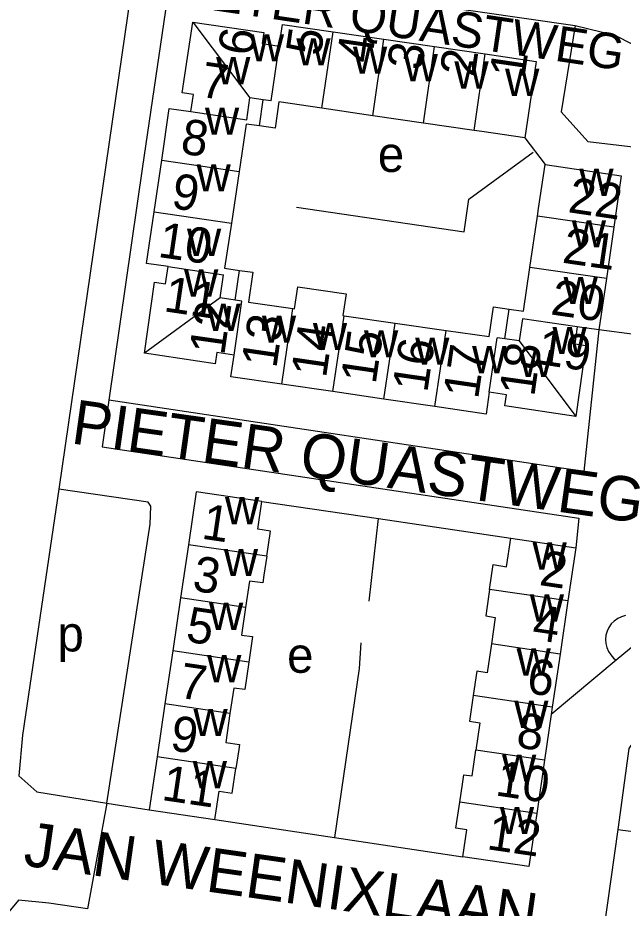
# Model space of a CAD drawing. Extents: x 163012 to 165277, y 382513 to 383987.
# Drawn here: x 163920.9 to 163989.3, y 383034.2 to 383134.8 of the extents above; entities that cross this region are included whole.
import ezdxf

# ---------------------------------------------------------------- set-up
doc = ezdxf.new("R2010")
doc.units = 0
for name, color, linetype in [('BLT_Basislijn', 7, 'Continuous'), ('BLT_Bebouwing', 7, 'Continuous'), ('BLT_Centroide', 7, 'Continuous'), ('BLT_Huisnummer', 7, 'Continuous'), ('BLT_Huisnummer_ tussenligend', 7, 'Continuous'), ('BLT_Onderverdeling_panden', 7, 'Continuous'), ('BLT_Straatnaam', 7, 'Continuous'), ('BLT_Straatnaam_verkleind', 7, 'Continuous'), ('BLT_Vlakafsluiter', 7, 'Continuous')]:
    doc.layers.add(name, color=color, linetype=linetype)

msp = doc.modelspace()

# ---------------------------------------------------------------- linework, layer by layer
at = {"layer": 'BLT_Basislijn'}
for p, q in [((163959.37, 383137.44), (163983.84, 383133.88)), ((163978.15, 383121.2), (163980.43, 383118.19)), ((163990.54, 383099.02), (163986.51, 383099.54)), ((163948.47, 383080.16), (163961.63, 383078.24)), ((163960.58, 383068.91), (163961.63, 383078.24)), ((163961.63, 383078.24), (163976.56, 383076)), ((163988.46, 383062.24), (163981.13, 383056.1)), ((163930.98, 383046.09), (163935.77, 383045.32)), ((163943.16, 383044.23), (163956.66, 383042.21)), ((163988.64, 383043.13), (163991.53, 383042.75)), ((163956.66, 383042.21), (163971.14, 383040.04))]:
    msp.add_line(p, q, dxfattribs=at)
for points in [[(163945.19, 383178.34), (163943.87, 383178.61), (163941.49, 383177.95), (163940.75, 383177.2), (163939.75, 383174.26), (163937.61, 383164.62), (163925.56, 383081.56)], [(163938.33, 383140.51), (163935.01, 383117.96), (163931.2, 383091.58)], [(163983.84, 383133.88), (163982.25, 383124.15), (163985.26, 383120.78), (163993.25, 383119.86)], [(163983.84, 383133.88), (163988.31, 383132.82), (163990.29, 383131.79), (163992.06, 383130.55), (163995.81, 383127.62), (163999.2, 383125.84), (164002.42, 383124.49), (164005.51, 383123.45)], [(163952.39, 383113.38), (163971.29, 383110.6), (163971.83, 383114.27), (163979.11, 383119.59)], [(163986.51, 383099.54), (163984.81, 383083.52), (163931.2, 383091.58)], [(163931.2, 383091.58), (163930.44, 383086.33), (163984.25, 383078.26), (163983.9, 383074.92)], [(163925.56, 383081.56), (163921.47, 383053.78), (163921.03, 383049.18), (163923.07, 383047.36), (163930.98, 383046.09)], [(163930.98, 383046.09), (163935.85, 383077.59), (163935.96, 383079.61), (163935.64, 383080.09), (163925.56, 383081.56)], [(163989.51, 383067.26), (163989.06, 383067.13), (163988.63, 383066.93), (163988.25, 383066.65), (163987.91, 383066.32), (163987.64, 383065.93), (163987.44, 383065.5), (163987.31, 383065.05), (163987.27, 383064.58), (163987.3, 383064.11), (163987.41, 383063.65), (163987.59, 383063.22), (163987.85, 383062.82), (163988.17, 383062.47), (163988.46, 383062.24)], [(163959.63, 383064.19), (163959.44, 383061.3), (163956.66, 383042.21)], [(163995.85, 383063.06), (163990.59, 383064.01), (163988.46, 383062.24)], [(164040.16, 383043.22), (164040.09, 383046.94), (164038.42, 383048.45), (164036.5, 383049.55), (163993.98, 383055.44), (163990.85, 383053.7), (163989.9, 383052.27), (163988.67, 383043.39), (163988.64, 383043.13)], [(163988.64, 383043.13), (163986.29, 383026.31), (163986.21, 383025.76)], [(163928.78, 383034.15), (163924.42, 383034.78), (163920.99, 383035.12), (163918.78, 383032.49), (163918.5, 383031.62), (163915.9, 383013.98)]]:
    msp.add_lwpolyline(points, dxfattribs=at)
at = {"layer": 'BLT_Bebouwing'}
for p, q in [((163956.52, 383133.18), (163962.24, 383132.35)), ((163962.24, 383132.35), (163967.97, 383131.51)), ((163967.97, 383131.51), (163973.69, 383130.68)), ((163955.26, 383124.55), (163950.39, 383125.26)), ((163960.98, 383123.71), (163955.26, 383124.55)), ((163966.71, 383122.87), (163960.98, 383123.71)), ((163946.69, 383122.77), (163945.9, 383117.42)), ((163972.43, 383122.03), (163966.71, 383122.87)), ((163936.31, 383112.87), (163937.17, 383118.7)), ((163945.9, 383117.42), (163945.03, 383111.59)), ((163980.43, 383118.19), (163989.04, 383116.93)), ((163989.04, 383116.93), (163988.2, 383111.13)), ((163978.72, 383106.59), (163979.57, 383112.38)), ((163945.03, 383111.59), (163944.27, 383106.49)), ((163988.2, 383111.13), (163987.35, 383105.33)), ((163977.99, 383101.64), (163978.72, 383106.59)), ((163987.35, 383105.33), (163986.51, 383099.54)), ((163946.98, 383102.66), (163951.98, 383101.95)), ((163957.75, 383101.12), (163963.51, 383100.29)), ((163963.51, 383100.29), (163969.27, 383099.47)), ((163969.27, 383099.47), (163974.13, 383098.77)), ((163986.51, 383099.54), (163984.07, 383099.89)), ((163956.49, 383092.56), (163950.73, 383093.4)), ((163962.25, 383091.72), (163956.49, 383092.56)), ((163968.01, 383090.88), (163962.25, 383091.72)), ((163940.19, 383075.26), (163939.3, 383069.27)), ((163976.56, 383076), (163983.9, 383074.92)), ((163983.9, 383074.92), (163983.02, 383068.93)), ((163939.3, 383069.27), (163938.42, 383063.28)), ((163983.02, 383068.93), (163982.13, 383062.93)), ((163938.42, 383063.28), (163937.54, 383057.3)), ((163982.13, 383062.93), (163981.25, 383056.93)), ((163937.54, 383057.3), (163936.66, 383051.31)), ((163981.13, 383056.1), (163980.37, 383050.94)), ((163981.25, 383056.93), (163981.13, 383056.1)), ((163936.66, 383051.31), (163935.77, 383045.32)), ((163980.37, 383050.94), (163979.49, 383044.94)), ((163935.77, 383045.32), (163943.16, 383044.23))]:
    msp.add_line(p, q, dxfattribs=at)
for points in [[(163940.47, 383124.18), (163940.75, 383126.12), (163939.49, 383126.3), (163940.67, 383134.28)], [(163940.67, 383134.28), (163948.68, 383133.11), (163948.5, 383131.86), (163950.44, 383131.58)], [(163950.44, 383131.58), (163950.79, 383134.02), (163956.52, 383133.18)], [(163973.69, 383130.68), (163979.42, 383129.85), (163978.15, 383121.2)], [(163937.17, 383118.7), (163938.03, 383124.53), (163940.47, 383124.18)], [(163950.39, 383125.26), (163949.96, 383122.29), (163948.2, 383122.55)], [(163948.2, 383122.55), (163946.69, 383122.77)], [(163978.15, 383121.2), (163973.28, 383121.91), (163972.43, 383122.03)], [(163979.57, 383112.38), (163979.7, 383113.24), (163980.43, 383118.19)], [(163937.9, 383106.67), (163935.46, 383107.03), (163936.31, 383112.87)], [(163935.22, 383096.91), (163936.37, 383104.93), (163937.61, 383104.74), (163937.9, 383106.67)], [(163944.27, 383106.49), (163945.95, 383106.25)], [(163945.95, 383106.25), (163947.46, 383106.03), (163946.98, 383102.66)], [(163951.98, 383101.95), (163952.17, 383101.92), (163952.53, 383104.38), (163957.99, 383103.58), (163957.63, 383101.14), (163957.75, 383101.12)], [(163974.13, 383098.77), (163974.63, 383102.14), (163976.4, 383101.87)], [(163976.4, 383101.87), (163977.99, 383101.64)], [(163984.07, 383099.89), (163983.79, 383097.95), (163985.03, 383097.77), (163983.91, 383089.76)], [(163945.34, 383096.68), (163943.41, 383096.97), (163943.22, 383095.71), (163935.22, 383096.91)], [(163950.73, 383093.4), (163944.97, 383094.24), (163945.34, 383096.68)], [(163974.13, 383092.48), (163973.77, 383090.03), (163968.01, 383090.88)], [(163983.91, 383089.76), (163975.89, 383090.94), (163976.07, 383092.19), (163974.13, 383092.48)], [(163948.47, 383080.16), (163941.07, 383081.25), (163940.19, 383075.26)], [(163949.02, 383073.96), (163949.44, 383076.79), (163948, 383077.01), (163948.47, 383080.16)], [(163974.18, 383070.23), (163974.59, 383073.02), (163976.08, 383072.79), (163976.56, 383076)], [(163949.02, 383073.96), (163948.71, 383071.85), (163948.58, 383070.95), (163947.06, 383071.17), (163946.62, 383068.2)], [(163974.18, 383070.23), (163973.86, 383068.07), (163973.75, 383067.23), (163974.82, 383067.07), (163974.38, 383064.07)], [(163946.62, 383068.2), (163946.16, 383065.07), (163947.43, 383064.89), (163947.01, 383062.02)], [(163974.38, 383064.07), (163973.9, 383060.82), (163972.72, 383060.99), (163972.32, 383058.25)], [(163947.01, 383062.02), (163946.55, 383058.91), (163945.3, 383059.09), (163944.87, 383056.22)], [(163972.32, 383058.25), (163971.89, 383055.34), (163973.07, 383055.16), (163972.62, 383052.08)], [(163944.87, 383056.22), (163944.39, 383052.93), (163945.94, 383052.7), (163945.86, 383052.15), (163945.54, 383050)], [(163970.8, 383046.22), (163971.1, 383048.22), (163971.25, 383049.29), (163972.19, 383049.17), (163972.62, 383052.08)], [(163943.16, 383044.23), (163943.64, 383047.44), (163945.13, 383047.22), (163945.54, 383050)], [(163971.14, 383040.04), (163971.59, 383043.09), (163970.37, 383043.27), (163970.8, 383046.22)], [(163979.49, 383044.94), (163978.6, 383038.94), (163971.14, 383040.04)]]:
    msp.add_lwpolyline(points, dxfattribs=at)
at = {"layer": 'BLT_Onderverdeling_panden'}
for p, q in [((163940.67, 383134.28), (163947.13, 383125.73)), ((163955.26, 383124.55), (163956.52, 383133.18)), ((163949.54, 383125.38), (163950.44, 383131.58)), ((163960.98, 383123.71), (163962.24, 383132.35)), ((163966.71, 383122.87), (163967.97, 383131.51)), ((163972.43, 383122.03), (163973.69, 383130.68)), ((163946.77, 383123.25), (163947.13, 383125.73)), ((163948.63, 383125.51), (163947.13, 383125.73)), ((163948.2, 383122.55), (163948.63, 383125.51)), ((163949.54, 383125.38), (163948.63, 383125.51)), ((163940.47, 383124.18), (163946.77, 383123.25)), ((163937.17, 383118.7), (163945.9, 383117.42)), ((163936.31, 383112.87), (163945.03, 383111.59)), ((163988.2, 383111.13), (163979.57, 383112.38)), ((163937.9, 383106.67), (163944.16, 383105.75)), ((163987.35, 383105.33), (163978.72, 383106.59)), ((163943.78, 383103.13), (163944.16, 383105.75)), ((163945.45, 383102.89), (163945.95, 383106.25)), ((163943.78, 383103.13), (163935.22, 383096.91)), ((163945.45, 383102.89), (163943.78, 383103.13)), ((163945.34, 383096.68), (163946.23, 383102.77)), ((163946.23, 383102.77), (163945.45, 383102.89)), ((163950.73, 383093.4), (163951.98, 383101.95)), ((163975.91, 383098.51), (163976.4, 383101.87)), ((163956.49, 383092.56), (163957.75, 383101.12)), ((163962.25, 383091.72), (163963.51, 383100.29)), ((163977.87, 383100.79), (163977.5, 383098.28)), ((163984.07, 383099.89), (163977.87, 383100.79)), ((163968.01, 383090.88), (163969.27, 383099.47)), ((163974.13, 383092.48), (163975.03, 383098.64)), ((163975.91, 383098.51), (163975.03, 383098.64)), ((163977.5, 383098.28), (163975.91, 383098.51)), ((163977.5, 383098.28), (163983.91, 383089.76)), ((163949.02, 383073.96), (163940.19, 383075.26)), ((163983.02, 383068.93), (163974.18, 383070.23)), ((163946.62, 383068.2), (163939.3, 383069.27)), ((163982.13, 383062.93), (163974.38, 383064.07)), ((163947.01, 383062.02), (163938.42, 383063.28)), ((163981.25, 383056.93), (163972.32, 383058.25)), ((163944.87, 383056.22), (163937.54, 383057.3)), ((163980.37, 383050.94), (163972.62, 383052.08)), ((163945.54, 383050), (163936.66, 383051.31)), ((163979.49, 383044.94), (163970.8, 383046.22))]:
    msp.add_line(p, q, dxfattribs=at)
at = {"layer": 'BLT_Vlakafsluiter'}
msp.add_line((163930.98, 383046.09), (163928.78, 383034.15), dxfattribs=at)

# ---------------------------------------------------------------- texts
at = {"layer": 'BLT_Centroide'}
for s, p in [('w', (163947.11, 383129.84)), ('w', (163952.36, 383129.38)), ('w', (163958.75, 383128.44)), ('w', (163964.47, 383127.61)), ('w', (163943.31, 383127.27)), ('w', (163970.2, 383126.77)), ('w', (163975.92, 383125.94)), ('w', (163942.05, 383121.56)), ('e', (163961.56, 383117.36)), ('w', (163941.1, 383115.16)), ('w', (163984.3, 383114.66)), ('w', (163983.45, 383108.84)), ('w', (163940.02, 383107.88)), ('w', (163939.69, 383103.28)), ('w', (163982.52, 383102.44)), ('w', (163942.2, 383099.41)), ('w', (163948.48, 383098.08)), ('w', (163954.23, 383097.25)), ('w', (163960, 383096.41)), ('w', (163981.27, 383096.8)), ('w', (163965.77, 383095.59)), ('w', (163972.2, 383094.64)), ('w', (163977.48, 383094.19)), ('w', (163944.31, 383077.59)), ('w', (163979.02, 383072.47)), ('w', (163944.18, 383071.72)), ('w', (163978.71, 383066.59)), ('w', (163942.51, 383065.66)), ('p', (163925.41, 383063.22)), ('e', (163951.32, 383060.81)), ('w', (163977.22, 383060.5)), ('w', (163942.29, 383059.75)), ('w', (163976.95, 383054.59)), ('w', (163940.75, 383053.66)), ('w', (163975.58, 383048.5)), ('w', (163940.67, 383047.78)), ('w', (163975.33, 383042.59))]:
    msp.add_text(s, height=4, dxfattribs=at).set_placement(p)
at = {"layer": 'BLT_Huisnummer'}
for s, rotation, p in [('6', 81.5816, (163947.44, 383130.36)), ('5', 81.7065, (163955.11, 383130.38)), ('4', 81.7029, (163960.84, 383129.54)), ('3', 81.7066, (163966.54, 383128.74)), ('2', 81.7095, (163972.49, 383127.99)), ('1', 81.6307, (163978.09, 383127.79)), ('7', 351.642, (163941.4, 383125.87)), ('8', 351.6421, (163939.18, 383119.47)), ('9', 351.6491, (163938.14, 383113.3)), ('22', 351.6447, (163982.92, 383112.83)), ('10', 351.6446, (163936.64, 383107.78)), ('21', 351.7509, (163982.27, 383107.13)), ('11', 351.5154, (163937.29, 383101.65)), ('20', 351.751, (163980.96, 383101.29)), ('12', 81.8539, (163944.22, 383096.56)), ('13', 81.6829, (163950.1, 383095.11)), ('14', 81.6832, (163955.71, 383094.03)), ('15', 81.6788, (163961.31, 383093.32)), ('19', 351.7549, (163979.42, 383095.7)), ('16', 81.6814, (163967.14, 383092.37)), ('17', 81.6799, (163972.87, 383091.63)), ('18', 82.0583, (163979.21, 383091.91)), ('1', 351.5979, (163941.56, 383075.97)), ('2', 351.6296, (163979.68, 383070.73)), ('5', 351.6168, (163939.79, 383064.35)), ('6', 351.6269, (163978.24, 383058.55)), ('11', 351.6172, (163937.06, 383046.46)), ('12', 351.6293, (163973.75, 383040.91))]:
    msp.add_text(s, height=4, rotation=rotation, dxfattribs=at).set_placement(p)
at = {"layer": 'BLT_Huisnummer_ tussenligend'}
for s, rotation, p in [('3', 351.5979, (163940.52, 383070.1)), ('4', 351.6296, (163978.87, 383064.59)), ('7', 351.6168, (163938.98, 383058.02)), ('8', 351.6269, (163977.06, 383052.42)), ('9', 351.6168, (163938, 383052.08)), ('10', 351.6269, (163974.72, 383046.98))]:
    msp.add_text(s, height=4, rotation=rotation, dxfattribs=at).set_placement(p)
at = {"layer": 'BLT_Straatnaam'}
for s, rotation, p in [('PIETER QUASTWEG', 352.0061, (163926.83, 383086.73)), ('JAN WEENIXLAAN', 351.9305, (163921.44, 383039.07))]:
    msp.add_text(s, height=5, rotation=rotation, dxfattribs=at).set_placement(p)
at = {"layer": 'BLT_Straatnaam_verkleind'}
msp.add_text('PIETER QUASTWEG', height=4, rotation=351.5928, dxfattribs=at).set_placement((163937.61, 383136.41))

doc.saveas('drawing.dxf')
